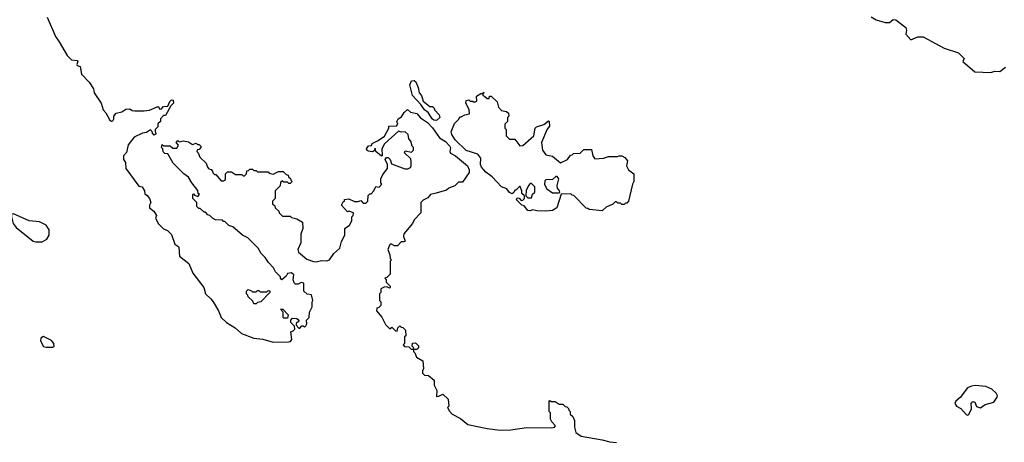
# Model space of a CAD drawing. Extents: x 2210602 to 2357277, y 510288 to 673808.
# Tile 264 of 464: x 2318362 to 2325907, y 565149 to 568385. Entities that reach past the tile are written whole.
import ezdxf

# ---------------------------------------------------------------- set-up
doc = ezdxf.new("R2010")
doc.units = 0

msp = doc.modelspace()

# ---------------------------------------------------------------- linework, layer by layer
at = {"layer": '0CON05XD'}
for points in [[(2318573.8, 568405), (2318636, 568255), (2318665.5, 568215.5), (2318725, 568110), (2318758.3, 568078.3), (2318803, 568073), (2318807.5, 568065), (2318800.7, 568040.7), (2318803.3, 568033.3), (2318825.9, 568025.9), (2318835, 567967.5), (2318893.3, 567905), (2318926.7, 567855), (2318933.3, 567825), (2318986.7, 567745), (2319002.5, 567695), (2319022.5, 567672.5), (2319052.5, 567615), (2319065, 567607.5), (2319075, 567610), (2319082.5, 567625), (2319082.5, 567645), (2319100.7, 567669.3), (2319145, 567680), (2319175, 567700), (2319205, 567702.5), (2319225, 567690), (2319245, 567687.5), (2319315, 567687.5), (2319357, 567693), (2319415, 567717.5), (2319427.5, 567717.5), (2319431.7, 567701.7), (2319445, 567700), (2319465, 567720), (2319498.3, 567721.7), (2319511.7, 567758.3), (2319525, 567770), (2319538.3, 567768.3), (2319540, 567745), (2319520, 567725), (2319478.3, 567651.7), (2319465, 567650), (2319440, 567625), (2319440, 567605), (2319421.7, 567588.3), (2319420, 567565), (2319400, 567545), (2319400, 567525), (2319408.3, 567511.7), (2319391.7, 567501.7), (2319380, 567515), (2319378.3, 567528.3), (2319365, 567540), (2319335, 567520), (2319303, 567517), (2319240, 567485), (2319193, 567427), (2319181.7, 567368.3), (2319158.3, 567341.7), (2319157.5, 567315), (2319171.7, 567291.7), (2319176.7, 567245), (2319275, 567110), (2319300, 567105), (2319317.5, 567075), (2319321.7, 567051.7), (2319339.3, 567039.3), (2319356.1, 567016.1), (2319367.5, 566985), (2319357.5, 566965), (2319357.5, 566945), (2319389.3, 566919.3), (2319410, 566885), (2319403.3, 566865), (2319425, 566822.5), (2319465, 566782.5), (2319495, 566770), (2319525, 566740), (2319550, 566665), (2319575, 566650)], [(2324886.1, 568406.1), (2324925, 568383.8), (2324995, 568363.3), (2325026.4, 568363.6), (2325055, 568386.7), (2325075, 568383.3), (2325153.6, 568323.6), (2325157.5, 568305), (2325153.3, 568275), (2325190, 568230), (2325245, 568252.5), (2325285, 568254), (2325445, 568166.2), (2325555, 568130), (2325598.3, 568088.3), (2325590, 568065), (2325680, 567985), (2325805, 567980), (2325835, 567990), (2325871.7, 567988.3), (2325915, 568020)], [(2321555, 567614), (2321535, 567616.2), (2321523.8, 567625), (2321493.3, 567673.3), (2321463.3, 567695), (2321436.4, 567736.4), (2321373.3, 567805), (2321352.5, 567885), (2321365, 567917.5), (2321385, 567920), (2321398.3, 567908.3), (2321416.4, 567866.4), (2321423.3, 567825), (2321440, 567805), (2321455, 567760), (2321505, 567720), (2321525, 567720), (2321538.3, 567708.3), (2321540, 567695), (2321577.5, 567655), (2321582.5, 567635), (2321555, 567614)], [(2322395, 566917.5), (2322325, 566920), (2322295, 566927.5), (2322275, 566920), (2322255, 566922.5), (2322228.3, 566958.3), (2322210, 566965), (2322170, 567005), (2322175, 567020), (2322188.3, 567018.3), (2322205, 567000), (2322218.3, 567001.7), (2322230, 567015), (2322230, 567035), (2322210, 567055), (2322210, 567075), (2322198.3, 567108.3), (2322191.7, 567108.3), (2322165, 567080), (2322155, 567080), (2322148.3, 567061.7), (2322135, 567050), (2322115, 567062.5), (2322095, 567090), (2322055, 567103.8), (2321981.4, 567181.4), (2321935, 567218), (2321902, 567255), (2321894, 567275), (2321896.2, 567325), (2321873.9, 567353.9), (2321783.6, 567383.6), (2321699.2, 567465), (2321672.5, 567505), (2321667.5, 567525), (2321695, 567590), (2321728.3, 567621.7), (2321735, 567640), (2321745, 567640), (2321773, 567657), (2321810, 567665), (2321807, 567697), (2321780, 567745), (2321783.6, 567766.4), (2321805, 567770), (2321815, 567760), (2321835, 567760), (2321845, 567752.5), (2321865, 567760), (2321861.7, 567798.3), (2321895, 567820), (2321910, 567820), (2321915, 567830), (2321920, 567825), (2321910, 567820), (2321910, 567805), (2321925, 567800), (2321945, 567780), (2321958.3, 567781.7), (2321961.7, 567798.3), (2321975, 567800), (2322020, 567755), (2322030, 567715), (2322055, 567690), (2322091.7, 567681.7), (2322108.3, 567668.3), (2322110, 567645), (2322100, 567635), (2322100, 567605), (2322080, 567585), (2322080, 567555), (2322090, 567545), (2322090, 567495), (2322115, 567470), (2322155, 567470), (2322195, 567420), (2322218.3, 567421.7), (2322302.5, 567495), (2322313.3, 567555), (2322322.5, 567565), (2322378.8, 567581.2), (2322415, 567610), (2322420, 567605), (2322421.7, 567568.3), (2322403, 567547), (2322360, 567445), (2322367.5, 567385), (2322395, 567350), (2322445, 567340), (2322505, 567287.5), (2322560, 567315), (2322581.7, 567348.3), (2322595, 567350), (2322605, 567360), (2322657, 567363), (2322685, 567390), (2322745, 567390), (2322753, 567343), (2322768.3, 567318.3), (2322836.4, 567323.6), (2322875, 567337.5), (2322943, 567337), (2322957, 567343), (2322975, 567342.5), (2322999.3, 567329.3), (2323020, 567305), (2323012.5, 567265), (2323027.5, 567235), (2323067.5, 567205), (2323067.5, 567145), (2323057.5, 567125), (2323027.5, 566995), (2323015, 566980), (2323005, 566980), (2322995, 566970), (2322975, 566970), (2322965, 566980), (2322945, 566980), (2322935, 566990), (2322925, 566990), (2322908.3, 566971.7), (2322855, 566950), (2322825, 566920), (2322725, 566930), (2322715, 566940), (2322701.7, 566941.7), (2322608.3, 567038.3), (2322595, 567040), (2322585, 567050), (2322511.7, 567048.3), (2322477.5, 566945), (2322445, 566922.5), (2322395, 566917.5)], [(2319575, 566650), (2319581.7, 566641.7), (2319586.7, 566575), (2319657.5, 566517.5), (2319690, 566445), (2319772.5, 566335), (2319786.2, 566285), (2319827.6, 566247.6), (2319845, 566223.3), (2319886.5, 566156.5), (2319906.2, 566105), (2319946.2, 566065), (2320014.1, 566024.1), (2320061.7, 565981.7), (2320155, 565946), (2320225, 565938.8), (2320305, 565916.2), (2320423, 565917), (2320438.3, 565921.7), (2320447.5, 565935), (2320440, 565995), (2320458.3, 566001.7), (2320470, 566015), (2320468.3, 566038.3), (2320440, 566065), (2320440, 566085), (2320451.7, 566098.3), (2320487, 566097), (2320500, 566085), (2320500, 566075), (2320481.7, 566058.3), (2320480, 566045), (2320501.7, 566021.7), (2320508.3, 566021.7), (2320525, 566040), (2320535, 566040), (2320545, 566030), (2320555, 566040), (2320562.5, 566055), (2320560, 566085), (2320580, 566105), (2320582.5, 566145), (2320603, 566187), (2320602.5, 566225), (2320607.5, 566235), (2320597, 566277), (2320565, 566282.5), (2320540, 566305), (2320538.3, 566368.3), (2320518.3, 566371.7), (2320495, 566360), (2320475, 566360), (2320465, 566370), (2320458.3, 566391.7), (2320461.7, 566431.7), (2320445, 566447.5), (2320415, 566440), (2320405, 566420), (2320371.7, 566391.7), (2320360, 566405), (2320360, 566415), (2320322.5, 566455), (2320307.5, 566485), (2320267.5, 566525), (2320243, 566563), (2320212.5, 566595), (2320190, 566635), (2320110, 566715), (2320070, 566735), (2319995, 566797.5), (2319965, 566810), (2319935, 566840), (2319925, 566840), (2319915, 566850), (2319863, 566853), (2319840, 566865), (2319820, 566885), (2319805, 566890), (2319785, 566910), (2319775, 566910), (2319745, 566940), (2319735, 566940), (2319720, 566955), (2319720, 566985), (2319690, 567015), (2319690, 567045), (2319695, 567050), (2319701.7, 567041.7), (2319728.3, 567031.7), (2319740, 567045), (2319730, 567055), (2319727, 567077), (2319680, 567135), (2319655, 567180), (2319620, 567205), (2319537, 567287), (2319498.3, 567358.3), (2319475, 567360), (2319461.7, 567371.7), (2319460, 567395), (2319450, 567405), (2319455, 567430), (2319465, 567420), (2319515, 567420), (2319535, 567400), (2319565, 567400), (2319580, 567425), (2319560, 567445), (2319575, 567460), (2319585, 567450), (2319615, 567457.5), (2319655, 567450), (2319685, 567430), (2319715, 567440), (2319725, 567430), (2319738.3, 567428.3), (2319750, 567415), (2319750, 567405), (2319738.3, 567391.7), (2319721.7, 567388.3), (2319720, 567375), (2319730, 567365), (2319741.7, 567331.7), (2319790, 567285), (2319800, 567255), (2319811.7, 567241.7), (2319828.3, 567238.3), (2319840, 567225), (2319841.7, 567211.7), (2319855, 567200), (2319865, 567200), (2319905, 567150), (2319925, 567150), (2319938.3, 567161.7), (2319940, 567205), (2319955, 567220), (2319985, 567220), (2320015, 567200), (2320065, 567200), (2320075, 567190), (2320085, 567190), (2320100, 567205), (2320101.7, 567228.3), (2320115, 567230), (2320125, 567240), (2320145, 567240), (2320155, 567230), (2320175, 567230), (2320185, 567220), (2320265, 567220), (2320275, 567210), (2320305, 567202.5), (2320345, 567222.5), (2320381.7, 567221.7), (2320405, 567200), (2320420, 567195), (2320421.7, 567181.7), (2320438.3, 567168.3), (2320440, 567155), (2320450, 567145), (2320435, 567130), (2320425, 567130), (2320415, 567140), (2320385, 567140), (2320375, 567150), (2320361.7, 567138.3), (2320358.3, 567111.7), (2320320, 567075), (2320320, 567015), (2320300, 566995), (2320300, 566975), (2320318.3, 566958.3), (2320320, 566945), (2320348.3, 566918.3), (2320350, 566905), (2320375, 566880), (2320435, 566880), (2320445, 566870), (2320485, 566860), (2320530, 566835), (2320532.5, 566785), (2320517, 566743), (2320517.5, 566675), (2320493.3, 566625), (2320497.5, 566605), (2320561.7, 566551.7), (2320613, 566533), (2320635, 566530), (2320675, 566540), (2320715, 566537.5), (2320735, 566546.7), (2320768.8, 566595), (2320814.1, 566635.9), (2320828.8, 566685), (2320853.3, 566735), (2320852.5, 566785), (2320889.3, 566810.7), (2320906.4, 566843.6), (2320907.5, 566875), (2320916.7, 566885), (2320920, 566905), (2320885, 566917.5), (2320873, 566913), (2320827.5, 566965), (2320840, 566990), (2320850, 566995), (2320851.7, 567008.3), (2320885, 567012.5), (2320927, 566993), (2320955, 566992.5), (2320975, 567000), (2320995, 566980), (2321015, 566980), (2321030, 566995), (2321031.7, 567038.3), (2321045, 567050), (2321055, 567050), (2321076.4, 567073.6), (2321091.7, 567108.3), (2321117, 567103), (2321137.5, 567125), (2321130, 567135), (2321130, 567165), (2321145, 567200), (2321180, 567245), (2321180, 567275), (2321162.5, 567315), (2321171.7, 567328.3), (2321185, 567330), (2321200, 567315), (2321211.7, 567281.7), (2321313.6, 567243.6), (2321336.4, 567243.6), (2321356.4, 567253.6), (2321362.5, 567265), (2321362.5, 567295), (2321358.3, 567318.3), (2321310, 567365), (2321315, 567380), (2321365, 567370), (2321380, 567385), (2321380, 567405), (2321370, 567415), (2321360, 567455), (2321343, 567473), (2321340, 567505), (2321317, 567527), (2321285, 567522.5), (2321265, 567530), (2321157, 567433), (2321137.5, 567395), (2321140, 567345), (2321135, 567340), (2321090, 567375), (2321085, 567400), (2321078.3, 567381.7), (2321065, 567372.5), (2321035, 567377.5), (2321023.6, 567383.6), (2321020, 567395), (2321035, 567420), (2321058.3, 567421.7), (2321063.3, 567436.7), (2321110, 567460), (2321156.4, 567493.6), (2321190, 567555), (2321191.7, 567568.3), (2321248.3, 567571.7), (2321260, 567585), (2321252.5, 567605), (2321262.5, 567625), (2321288.3, 567641.7), (2321307.5, 567675), (2321335, 567697.5), (2321357.5, 567677.5), (2321405, 567666.2), (2321434.2, 567634.2), (2321486.6, 567596.6), (2321526.4, 567556.4), (2321579.1, 567479.1), (2321625, 567451.4), (2321659.2, 567415), (2321664.2, 567405), (2321658.8, 567375), (2321662.3, 567362.3), (2321701.7, 567341.7), (2321794.2, 567265), (2321807.5, 567235), (2321806.2, 567215), (2321755, 567140), (2321725, 567140), (2321697, 567113), (2321650, 567095), (2321631.7, 567078.3), (2321553.6, 567056.4), (2321510, 567045), (2321489.3, 567020.7), (2321455, 567003.3), (2321436.7, 566985), (2321435.8, 566905), (2321385, 566852.5), (2321371.2, 566825), (2321306.7, 566745), (2321303.3, 566725), (2321315, 566690), (2321306.4, 566683.6), (2321285, 566682.5), (2321256.4, 566653.6), (2321235, 566653.3), (2321205, 566667.5), (2321195, 566657.5), (2321184.1, 566624.1), (2321197.5, 566585), (2321200, 566555), (2321210, 566545), (2321200, 566535), (2321200, 566435), (2321175, 566410), (2321160, 566405), (2321170, 566395), (2321170, 566375), (2321200, 566345), (2321200, 566335), (2321195, 566330), (2321175, 566340), (2321155, 566337.5), (2321130, 566325), (2321130, 566295), (2321120, 566285), (2321120, 566235), (2321130, 566225), (2321130, 566195), (2321115, 566180), (2321100, 566175), (2321097.5, 566155), (2321136.2, 566106.2), (2321165, 566050), (2321195, 566020), (2321205, 566020), (2321215, 566030), (2321241.7, 566001.7), (2321255, 566000), (2321260, 566025), (2321275, 566040), (2321285, 566030), (2321298.3, 566028.3), (2321318.3, 566008.3), (2321320, 565965), (2321310, 565955), (2321310, 565905), (2321300, 565895), (2321311.7, 565881.7), (2321345, 565880), (2321361.7, 565861.7), (2321380, 565860), (2321380, 565875), (2321370, 565885), (2321371.7, 565908.3), (2321395, 565910), (2321418.3, 565888.3), (2321418.3, 565871.7), (2321405, 565860), (2321380, 565860), (2321380, 565845), (2321390, 565835), (2321401.7, 565801.7), (2321451.7, 565771.7), (2321457.5, 565715), (2321447.5, 565695), (2321448.3, 565678.3), (2321463, 565663), (2321495, 565660), (2321537.5, 565625), (2321537.5, 565585), (2321557.5, 565545), (2321555, 565500), (2321575, 565502.5), (2321605, 565517.5), (2321645, 565480), (2321650, 565425), (2321640, 565415), (2321656.4, 565386.4), (2321676.7, 565365), (2321739.7, 565329.7), (2321795, 565284.2), (2321945, 565253.1), (2322045, 565240.5), (2322125, 565243.5), (2322245, 565262), (2322440.7, 565259.3), (2322460, 565265), (2322467.5, 565275), (2322440, 565305), (2322430, 565325), (2322430, 565375), (2322420, 565385), (2322420, 565465), (2322425, 565470), (2322435, 565460), (2322465, 565460), (2322495, 565440), (2322525, 565440), (2322541.7, 565421.7), (2322555, 565420), (2322568.3, 565408.3), (2322570, 565395), (2322580, 565385), (2322580, 565365), (2322600, 565345), (2322612.5, 565315), (2322612.5, 565265), (2322622.5, 565225), (2322665, 565196), (2322825, 565167.9), (2322885, 565151.3), (2322935, 565146.2)], [(2322495, 567060), (2322500, 567065), (2322497.5, 567075), (2322482.5, 567095), (2322480, 567115), (2322492.5, 567165), (2322480, 567185), (2322470, 567185), (2322445, 567160), (2322395, 567157.5), (2322385, 567150), (2322383, 567123), (2322400.7, 567090.7), (2322445, 567060), (2322495, 567060)], [(2322285, 567020), (2322291.7, 567048.3), (2322310, 567065), (2322310, 567105), (2322285, 567130), (2322275, 567130), (2322260, 567115), (2322243, 567077), (2322240, 567035), (2322255, 567020), (2322285, 567020)], [(2318485, 566682.9), (2318535, 566684), (2318571.2, 566705), (2318588.6, 566735), (2318587.8, 566775), (2318565, 566811.4), (2318515, 566837.8), (2318435, 566844.4), (2318315, 566898.8), (2318300, 566895), (2318299.2, 566875), (2318312.2, 566825), (2318335, 566792.9), (2318465, 566689.2), (2318485, 566682.9)], [(2320175, 566210), (2320155, 566210), (2320148.3, 566228.3), (2320111.7, 566261.7), (2320110, 566275), (2320100, 566285), (2320100, 566305), (2320111.7, 566318.3), (2320138.3, 566308.3), (2320145, 566300), (2320175, 566300), (2320185, 566310), (2320195, 566310), (2320205, 566300), (2320255, 566300), (2320265, 566310), (2320278.3, 566308.3), (2320280, 566295), (2320210, 566225), (2320185, 566220), (2320175, 566210)], [(2320415, 566100), (2320385, 566100), (2320380, 566105), (2320380, 566145), (2320361.7, 566168.3), (2320378.3, 566168.3), (2320420, 566125), (2320415, 566100)], [(2318565, 565876.7), (2318615, 565877.5), (2318625, 565882.5), (2318623.3, 565905), (2318605, 565928.8), (2318545, 565958.8), (2318523.3, 565945), (2318522, 565925), (2318545, 565883.3), (2318565, 565876.7)], [(2325625, 565357.5), (2325635, 565362.5), (2325656.7, 565405), (2325652.5, 565445), (2325665, 565460), (2325680, 565455), (2325693.6, 565423.6), (2325725, 565413.3), (2325761.2, 565438.8), (2325826, 565455), (2325852, 565495), (2325854, 565505), (2325845, 565523.8), (2325812, 565555), (2325765, 565575.6), (2325682.7, 565582.7), (2325655, 565578.9), (2325626, 565565), (2325568.3, 565491.7), (2325535, 565463.3), (2325528, 565445), (2325540, 565425), (2325575, 565407.5), (2325615, 565362.5), (2325625, 565357.5)]]:
    msp.add_lwpolyline(points, dxfattribs=at)

doc.saveas('drawing.dxf')
